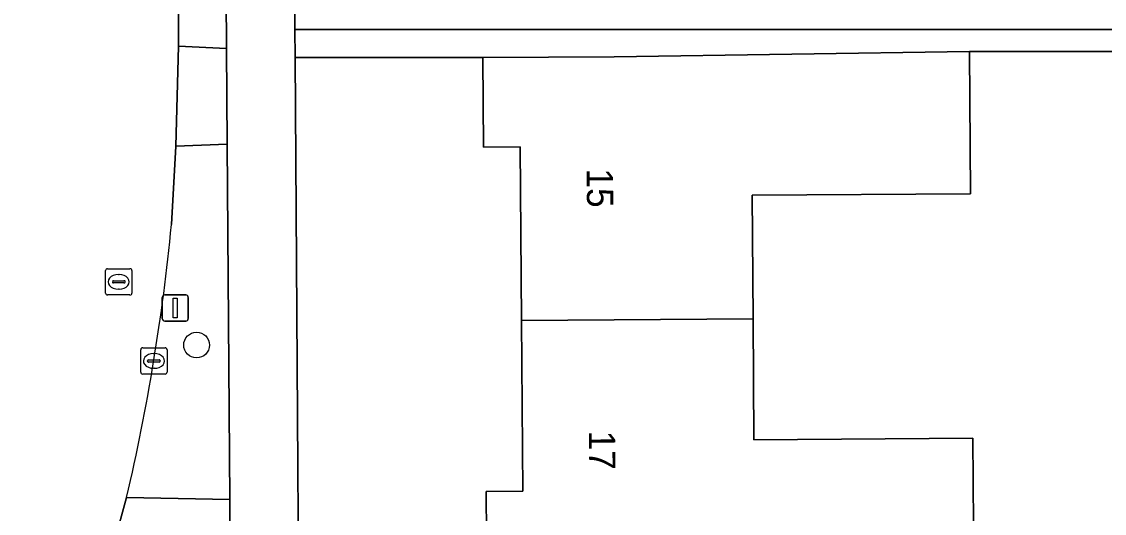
# Model space of a CAD drawing. Extents: x 157320 to 158835, y 386650 to 388491.
# Drawn here: x 157872.77 to 157913.91, y 387621.95 to 387640.63 of the extents above; entities that cross this region are included whole.
import ezdxf

# ---------------------------------------------------------------- set-up
doc = ezdxf.new("R2010")
doc.units = 0
for name, color, linetype in [('IMGEO_Boom', 7, 'Continuous'), ('IMGEO_Erf', 7, 'Continuous'), ('IMGEO_Groenvoorziening', 7, 'Continuous'), ('IMGEO_Kolk', 7, 'Continuous'), ('IMGEO_Lichtmast', 7, 'Continuous'), ('IMGEO_Pand', 7, 'Continuous'), ('IMGEO_Pand_nummerreeks', 7, 'Continuous'), ('IMGEO_Rijbaan_lokaal_gesloten', 7, 'Continuous'), ('IMGEO_Rioolput', 7, 'Continuous'), ('IMGEO_Voetpad_open', 7, 'Continuous')]:
    doc.layers.add(name, color=color, linetype=linetype)

msp = doc.modelspace()

# ---------------------------------------------------------------- linework, layer by layer
at = {"layer": 'IMGEO_Boom'}
msp.add_circle((157879.421, 387628.342), 0.489, dxfattribs=at)
at = {"layer": 'IMGEO_Erf'}
for points in [[(157882.963, 387669.147), (157883.157, 387640.332), (157915.972, 387640.332)], [(157914.988, 387639.493), (157908.786, 387639.493), (157908.823, 387634.094), (157900.536, 387634.038), (157900.568, 387629.342), (157900.599, 387624.741), (157908.917, 387624.798), (157908.939, 387621.51)], [(157890.449, 387619.376), (157890.424, 387622.775), (157891.823, 387622.786), (157891.77, 387629.27), (157891.717, 387635.873), (157890.318, 387635.862), (157890.293, 387639.266), (157883.164, 387639.266), (157883.387, 387606.209)]]:
    msp.add_lwpolyline(points, dxfattribs=at)
at = {"layer": 'IMGEO_Groenvoorziening'}
msp.add_lwpolyline([(157880.564, 387639.614), (157880.356, 387671.617), (157879.126, 387670.464), (157878.056, 387669.461), (157878.18, 387663.64), (157878.541, 387650.182), (157878.729, 387641.645), (157878.73, 387639.694)], close=True, dxfattribs=at)
msp.add_lwpolyline([(157876.763, 387622.549), (157880.68, 387622.473), (157880.588, 387635.981), (157878.634, 387635.904), (157878.467, 387632.918)], dxfattribs=at)
msp.add_arc((157800.021, 387640.485), 78.81, 346.84506, 354.49025, dxfattribs=at)
at = {"layer": 'IMGEO_Kolk'}
for p, q in [((157877.298, 387627.311), (157877.298, 387628.163)), ((157877.373, 387628.237), (157878.225, 387628.237)), ((157877.786, 387628.017), (157877.811, 387628.017)), ((157878.299, 387628.163), (157878.299, 387627.311)), ((157877.557, 387627.731), (157877.557, 387627.743)), ((157877.995, 387627.694), (157877.597, 387627.694)), ((157877.6, 387627.78), (157877.998, 387627.78)), ((157878.041, 387627.743), (157878.041, 387627.731)), ((157878.225, 387627.237), (157877.373, 387627.237)), ((157877.809, 387627.457), (157877.784, 387627.457))]:
    msp.add_line(p, q, dxfattribs=at)
for points in [[(157877.298, 387627.311), (157877.298, 387628.163)], [(157877.373, 387628.237), (157878.225, 387628.237)], [(157878.299, 387628.163), (157878.299, 387627.311)], [(157878.225, 387627.237), (157877.373, 387627.237)]]:
    msp.add_lwpolyline(points, dxfattribs=at)
for centre, radius, start, end in [((157877.375, 387628.161), 0.0765, 91.552, 178.448), ((157877.375, 387628.161), 0.0765, 91.552, 178.448), ((157878.223, 387628.161), 0.0765, 1.552, 88.448), ((157878.223, 387628.161), 0.0765, 1.552, 88.448), ((157877.597, 387627.74), 0.0403, 85.8775, 175.7526), ((157877.594, 387627.73), 0.0366, 178.938, 274.7102), ((157877.998, 387627.737), 0.043, 264.8664, 352.4533), ((157878.002, 387627.742), 0.0386, 1.7309, 96.639), ((157877.375, 387627.313), 0.0765, 181.552, 268.448), ((157877.375, 387627.313), 0.0765, 181.552, 268.448), ((157878.223, 387627.313), 0.0765, 271.552, 358.448), ((157878.223, 387627.313), 0.0765, 271.552, 358.448)]:
    msp.add_arc(centre, radius, start, end, dxfattribs=at)
for centre, major_axis, ratio, start_param, end_param in [((157877.785, 387627.737), (-0.387, 0.002), 0.722429, 4.712389, 7.853982), ((157877.81, 387627.737), (-0.39, 0.002), 0.717154, 1.570796, 4.712389)]:
    msp.add_ellipse(centre, major_axis=major_axis, ratio=ratio, start_param=start_param, end_param=end_param, dxfattribs=at)
at = {"layer": 'IMGEO_Lichtmast'}
for p, q in [((157878.117, 387629.349), (157878.117, 387630.149)), ((157878.117, 387630.149), (157878.117, 387629.349)), ((157878.217, 387630.249), (157879.007, 387630.249)), ((157879.007, 387630.249), (157878.217, 387630.249)), ((157879.107, 387630.149), (157879.107, 387629.349)), ((157879.107, 387629.349), (157879.107, 387630.149)), ((157879.007, 387629.249), (157878.217, 387629.249)), ((157878.217, 387629.249), (157879.007, 387629.249))]:
    msp.add_line(p, q, dxfattribs=at)
msp.add_lwpolyline([(157878.537, 387630.124), (157878.687, 387630.124), (157878.687, 387629.374), (157878.537, 387629.374), (157878.537, 387630.124)], dxfattribs=at)
for centre, start, end in [((157878.217, 387630.149), 90, 180), ((157878.217, 387630.149), 90, 180), ((157879.007, 387630.149), 0, 90), ((157879.007, 387630.149), 360, 90), ((157878.217, 387629.349), 180, 270), ((157878.217, 387629.349), 180, 270), ((157879.007, 387629.349), 270, 0), ((157879.007, 387629.349), 270, 0)]:
    msp.add_arc(centre, 0.1, start, end, dxfattribs=at)
at = {"layer": 'IMGEO_Pand'}
for points in [[(157900.568, 387629.342), (157900.536, 387634.038), (157908.823, 387634.094), (157908.786, 387639.493), (157895.293, 387639.3), (157890.293, 387639.266), (157890.318, 387635.862), (157891.717, 387635.873), (157891.77, 387629.27)], [(157908.917, 387624.798), (157900.599, 387624.741), (157900.568, 387629.342), (157891.77, 387629.27), (157891.823, 387622.786), (157890.424, 387622.775), (157890.449, 387619.376), (157908.952, 387619.526), (157908.939, 387621.51)]]:
    msp.add_lwpolyline(points, close=True, dxfattribs=at)
at = {"layer": 'IMGEO_Rijbaan_lokaal_gesloten'}
for points in [[(157878.467, 387632.918), (157878.634, 387635.904), (157878.73, 387639.694), (157878.729, 387641.645), (157878.541, 387650.182), (157878.18, 387663.64), (157878.056, 387669.461), (157877.862, 387677.795), (157877.579, 387688.752), (157877.453, 387694.721)], [(157872.189, 387607.563), (157873.27, 387610.796), (157874.973, 387615.996), (157876.763, 387622.549)]]:
    msp.add_lwpolyline(points, dxfattribs=at)
msp.add_arc((157800.021, 387640.485), 78.81, 346.84506, 354.49025, dxfattribs=at)
at = {"layer": 'IMGEO_Rioolput'}
for p, q in [((157875.963, 387630.318), (157875.963, 387631.17)), ((157876.038, 387631.244), (157876.89, 387631.244)), ((157876.964, 387631.17), (157876.964, 387630.318)), ((157876.265, 387630.787), (157876.663, 387630.787)), ((157876.451, 387631.024), (157876.476, 387631.024)), ((157876.222, 387630.738), (157876.222, 387630.75)), ((157876.66, 387630.701), (157876.262, 387630.701)), ((157876.474, 387630.464), (157876.449, 387630.464)), ((157876.706, 387630.75), (157876.706, 387630.738)), ((157876.89, 387630.244), (157876.038, 387630.244))]:
    msp.add_line(p, q, dxfattribs=at)
for points in [[(157875.963, 387630.318), (157875.963, 387631.17)], [(157876.038, 387631.244), (157876.89, 387631.244)], [(157876.964, 387631.17), (157876.964, 387630.318)], [(157876.89, 387630.244), (157876.038, 387630.244)]]:
    msp.add_lwpolyline(points, dxfattribs=at)
for centre, radius, start, end in [((157876.04, 387631.168), 0.0765, 91.552, 178.448), ((157876.04, 387631.168), 0.0765, 91.552, 178.448), ((157876.888, 387631.168), 0.0765, 1.552, 88.448), ((157876.888, 387631.168), 0.0765, 1.552, 88.448), ((157876.262, 387630.747), 0.0403, 85.8775, 175.7526), ((157876.667, 387630.749), 0.0386, 1.7309, 96.639), ((157876.259, 387630.737), 0.0366, 178.938, 274.7102), ((157876.663, 387630.744), 0.043, 264.8664, 352.4533), ((157876.04, 387630.32), 0.0765, 181.552, 268.448), ((157876.04, 387630.32), 0.0765, 181.552, 268.448), ((157876.888, 387630.32), 0.0765, 271.552, 358.448), ((157876.888, 387630.32), 0.0765, 271.552, 358.448)]:
    msp.add_arc(centre, radius, start, end, dxfattribs=at)
for centre, major_axis, ratio, start_param, end_param in [((157876.45, 387630.744), (-0.387, 0.002), 0.722429, 4.712389, 7.853982), ((157876.475, 387630.744), (-0.39, 0.002), 0.717154, 1.570796, 4.712389)]:
    msp.add_ellipse(centre, major_axis=major_axis, ratio=ratio, start_param=start_param, end_param=end_param, dxfattribs=at)
at = {"layer": 'IMGEO_Voetpad_open'}
for points in [[(157883.164, 387639.266), (157883.157, 387640.332), (157882.963, 387669.147), (157882.977, 387671.7), (157880.356, 387671.617), (157880.564, 387639.614), (157880.588, 387635.981), (157880.68, 387622.473), (157880.723, 387616.116), (157880.79, 387606.167), (157883.387, 387606.209)], [(157915.972, 387640.332), (157883.157, 387640.332), (157883.164, 387639.266), (157890.293, 387639.266), (157895.293, 387639.3), (157908.786, 387639.493), (157914.988, 387639.493), (157914.988, 387629.579), (157915.972, 387629.579)], [(157878.73, 387639.694), (157878.634, 387635.904), (157880.588, 387635.981), (157880.564, 387639.614)], [(157874.973, 387615.996), (157880.723, 387616.116), (157880.68, 387622.473), (157876.763, 387622.549)]]:
    msp.add_lwpolyline(points, close=True, dxfattribs=at)

# ---------------------------------------------------------------- texts
at = {"layer": 'IMGEO_Pand_nummerreeks'}
for s, rotation, p in [('15', 270.4649, (157894.244, 387635.049)), ('17', 270.4639, (157894.325, 387625.085))]:
    msp.add_text(s, height=1, rotation=rotation, dxfattribs=at).set_placement(p)

doc.saveas('drawing.dxf')
